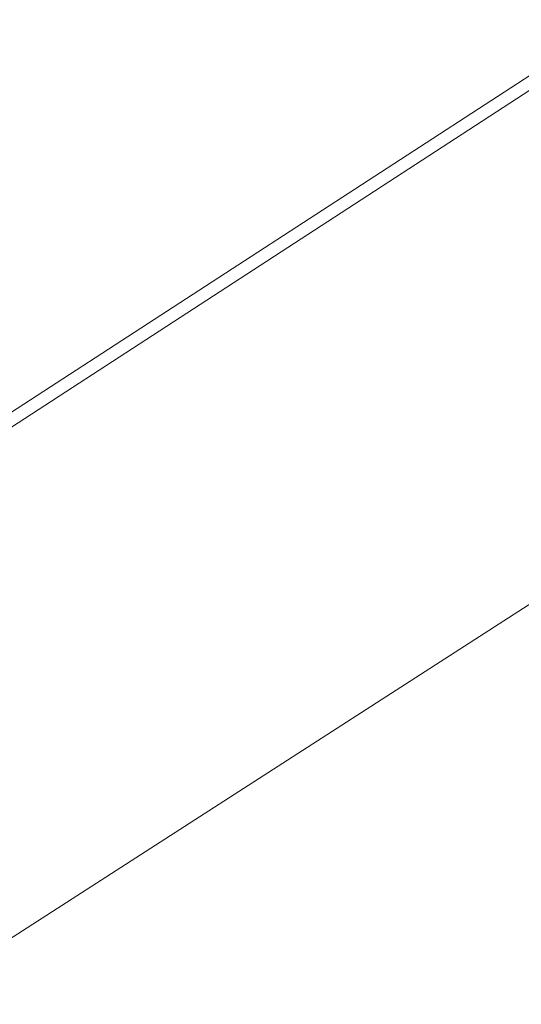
# Model space of a CAD drawing. Header units: metres. Extents: x 163628 to 167855, y 402678 to 405435.
# Tile 555 of 656: x 167401.839 to 167402.606, y 404867.633 to 404869.138. Entities that reach past the tile are written whole.
import ezdxf

# ---------------------------------------------------------------- set-up
doc = ezdxf.new("R2010")
doc.units = ezdxf.units.M
for name, color, linetype, lineweight in [('X-CA190022.004-UO-BGT_Ondergrond$0$GE_201_SHDHek_Lijn_GEM', 253, 'X-CA190022.004-UO-BGT_Ondergrond$0$Hekwerk', 9), ('X-CA190022.004-UO-BGT_Ondergrond$0$GE_316_WGDFietspad_Vlak_GEM', 253, 'Continuous', 9), ('X-CA190022.004-UO-BGT_Ondergrond$0$GE_401_OTDErf_Vlak_GEM', 253, 'Continuous', 9), ('X-CA190022.004-UO-BGT_Ondergrond$0$GE_479_BTDGroenvoorziening_grasenkruida_GEM', 253, 'Continuous', 9), ('X-CA190022.004-UO-DTM inmeting$0$B-ME-KG-BEHEERGRENS-G', 246, 'X-CA190022.004-UO-DTM inmeting$0$KG-BG', 0), ('X-CA190022.004-UO-KAD_Percelen$0$B-WE-KG-GRENS_PERCEEL-GV', 150, 'Continuous', 9)]:
    doc.layers.add(name, color=color, linetype=linetype, lineweight=lineweight)
doc.linetypes.add('X-CA190022.004-UO-BGT_Ondergrond$0$Hekwerk', pattern='A,5,-1.5,[2,dgnlstyle-Veghel.shx,S=0.007937,R=0,X=0,Y=0],-1.5', length=8)
doc.linetypes.add('X-CA190022.004-UO-DTM inmeting$0$KG-BG', pattern='A,5.5,-2,[4,NLCS.SHX,S=1,R=0,X=0,Y=0],-2', length=9.5)

msp = doc.modelspace()

# ---------------------------------------------------------------- linework, layer by layer
at = {"layer": 'X-CA190022.004-UO-BGT_Ondergrond$0$GE_201_SHDHek_Lijn_GEM'}
msp.add_line((167404.185, 404870.05), (167386.457, 404858.513), dxfattribs=at)
at = {"layer": 'X-CA190022.004-UO-BGT_Ondergrond$0$GE_316_WGDFietspad_Vlak_GEM', "extrusion": (0, 0, -1)}
msp.add_arc((-167500.0659, 404673.161), 215.6742, 61.767172, 64.907621, dxfattribs=at)
at = {"layer": 'X-CA190022.004-UO-BGT_Ondergrond$0$GE_401_OTDErf_Vlak_GEM', "flags": 128}
msp.add_lwpolyline([(167400.133, 404929.779), (167399.078, 404915.725), (167398.959, 404906.913), (167399.061, 404897.697), (167398.739, 404883.182), (167399.417, 404876.868), (167400.885, 404874.795), (167402.566, 404873.189), (167404.019, 404872.416), (167404.185, 404870.05), (167386.457, 404858.513), (167385.635, 404857.979), (167382.913, 404856.207), (167381.541, 404855.42), (167380.788, 404854.987), (167368.252, 404847.792)], dxfattribs=at)
at = {"layer": 'X-CA190022.004-UO-BGT_Ondergrond$0$GE_479_BTDGroenvoorziening_grasenkruida_GEM', "flags": 128}
msp.add_lwpolyline([(167398.04, 404863.177), (167388.203, 404857.52), (167387.316, 404857.01), (167386.457, 404858.513), (167404.185, 404870.05), (167404.019, 404872.416), (167404.15, 404872.347), (167405.442, 404871.835), (167408.223, 404871.146), (167411.392, 404872.393), (167413.819, 404874.138), (167415.221, 404876.379), (167415.156, 404880.274), (167414.836, 404885.141), (167414.618, 404889.075), (167414.781, 404894.281), (167415.895, 404899.11), (167418.121, 404903.623), (167421.793, 404909.346), (167425.691, 404914.648), (167430.241, 404920.627), (167433.288, 404926.385), (167435.746, 404932.159)], dxfattribs=at)
at = {"layer": 'X-CA190022.004-UO-BGT_Ondergrond$0$GE_479_BTDGroenvoorziening_grasenkruida_GEM'}
msp.add_arc((167500.0659, 404673.161), 215.6742, 115.092379, 118.232828, dxfattribs=at)
at = {"layer": 'X-CA190022.004-UO-DTM inmeting$0$B-ME-KG-BEHEERGRENS-G', "ltscale": 0.5}
msp.add_line((167404.25, 404869.297, 9.014), (167398.189, 404865.388, 9.09), dxfattribs=at)
at = {"layer": 'X-CA190022.004-UO-KAD_Percelen$0$B-WE-KG-GRENS_PERCEEL-GV', "flags": 128}
msp.add_lwpolyline([(167404.164, 404870.058), (167402.938, 404884.378), (167402.376, 404891.512), (167401.896, 404898.663), (167369.951, 404883.844), (167373.073, 404877.13), (167382.833, 404856.187)], close=True, dxfattribs=at)
msp.add_lwpolyline([(167351.109, 404832.026), (167388.083, 404853.445), (167404.654, 404864.349), (167413.139, 404869.932), (167419.395, 404873.889), (167419.331, 404879.921), (167404.164, 404870.058), (167382.833, 404856.187), (167374.007, 404851.05), (167366.213, 404846.514)], dxfattribs=at)

doc.saveas('drawing.dxf')
